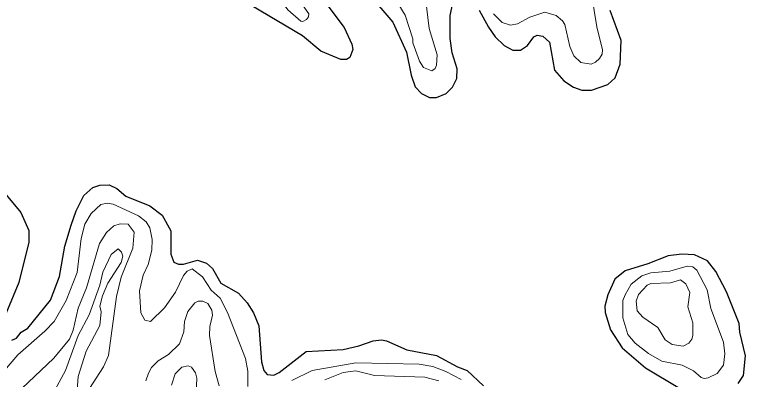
# Model space of a CAD drawing. Extents: x 577 to 602.9, y 7483.8 to 7511.6.
# Drawn here: x 585.235 to 587.055, y 7505.975 to 7506.884 of the extents above; entities that cross this region are included whole.
import ezdxf

# ---------------------------------------------------------------- set-up
doc = ezdxf.new("R2010")
doc.units = 0
doc.header["$LTSCALE"] = 0.032
doc.layers.add('1', color=7, linetype='Continuous', lineweight=25)
doc.layers.add('2', color=7, linetype='Continuous', lineweight=13)

msp = doc.modelspace()

# ---------------------------------------------------------------- linework, layer by layer
at = {"layer": '1'}
msp.add_lwpolyline([(586.0005, 7506.9261), (586.0557, 7506.8518), (586.0748, 7506.8105), (586.0772, 7506.7969), (586.07, 7506.7771), (586.0621, 7506.7723), (586.0478, 7506.7723), (585.9977, 7506.793), (585.9523, 7506.8311), (585.7631, 7506.944), (585.7377, 7506.9663), (585.7337, 7506.9774), (585.7377, 7506.9926), (585.7559, 7507.0045), (585.7758, 7507.0124), (585.8052, 7507.0172), (585.8593, 7507.0156), (585.9205, 7506.9949), (585.9627, 7506.9599), (585.9857, 7506.9353)], close=True, dxfattribs=at)
for points in [[(586.1424, 7506.9059), (586.1774, 7506.8653), (586.2108, 7506.7906), (586.2227, 7506.7333), (586.233, 7506.7039), (586.2489, 7506.6872), (586.2688, 7506.6769), (586.2863, 7506.6769), (586.3102, 7506.6872), (586.3261, 7506.7031), (586.3364, 7506.7246), (586.3372, 7506.7484), (586.3253, 7506.789), (586.3197, 7506.824), (586.3197, 7506.882), (586.3301, 7506.9281)], [(586.3921, 7506.8947), (586.4151, 7506.8526), (586.4318, 7506.8287), (586.4541, 7506.8065), (586.4764, 7506.7953), (586.4955, 7506.7953), (586.5122, 7506.8065), (586.5281, 7506.8287), (586.5368, 7506.8327), (586.5511, 7506.8303), (586.567, 7506.8152), (586.5797, 7506.7453), (586.6028, 7506.719), (586.6275, 7506.7031), (586.6481, 7506.6952), (586.672, 7506.6959), (586.7125, 7506.7095), (586.7308, 7506.7262), (586.7435, 7506.7604), (586.7459, 7506.8192), (586.7189, 7506.8939)], [(585.2279, 7506.0725), (585.2399, 7506.0773), (585.2518, 7506.0924), (585.2677, 7506.102), (585.3242, 7506.1719), (585.3472, 7506.2308), (585.3599, 7506.3071), (585.3758, 7506.3588), (585.3886, 7506.3946), (585.4077, 7506.4327), (585.4299, 7506.4526), (585.4474, 7506.459), (585.4705, 7506.4598), (585.4896, 7506.4502), (585.5118, 7506.4312), (585.5723, 7506.4073), (585.6025, 7506.3842), (585.6239, 7506.3453), (585.6239, 7506.2872), (585.6319, 7506.2666), (585.643, 7506.2618), (585.6557, 7506.2618), (585.6907, 7506.2721), (585.713, 7506.2642), (585.7281, 7506.2507), (585.7488, 7506.2149), (585.7925, 7506.1894), (585.814, 7506.1656), (585.8299, 7506.1409), (585.8434, 7506.1083), (585.8498, 7506.0185), (585.8561, 7505.997), (585.8641, 7505.9867), (585.8808, 7505.9851), (585.8943, 7505.9922), (585.9611, 7506.0439), (586.0533, 7506.0495), (586.0923, 7506.0582), (586.1281, 7506.0709), (586.1488, 7506.0733), (586.1615, 7506.0709), (586.2124, 7506.0487), (586.2863, 7506.0344), (586.338, 7506.0057), (586.3627, 7505.997), (586.4032, 7505.9588)], [(585.2144, 7506.4343), (585.251, 7506.3906), (585.2709, 7506.3461), (585.2709, 7506.3167), (585.2454, 7506.2165), (585.2136, 7506.1385)], [(587.037, 7505.9644), (587.0505, 7505.9843), (587.0553, 7506.0336), (587.0417, 7506.0924), (587.0401, 7506.1139), (587.0083, 7506.1926), (586.9821, 7506.2435), (586.9606, 7506.2705), (586.9288, 7506.2848), (586.897, 7506.2872), (586.8628, 7506.2825), (586.8127, 7506.2626), (586.7555, 7506.2451), (586.73, 7506.2244), (586.7125, 7506.1854), (586.7054, 7506.1576), (586.7062, 7506.1417), (586.7197, 7506.098), (586.7483, 7506.0534), (586.8066, 7506.0033), (586.8915, 7505.9525)]]:
    msp.add_lwpolyline(points, dxfattribs=at)
at = {"layer": '2'}
for points in [[(585.876, 7506.9902), (585.8561, 7506.9926), (585.845, 7506.9902), (585.8386, 7506.983), (585.8394, 7506.9703), (585.8609, 7506.9464), (585.8983, 7506.9202), (585.9158, 7506.8955), (585.9476, 7506.8677), (585.9531, 7506.8669), (585.9619, 7506.8717), (585.9675, 7506.878), (585.9683, 7506.886), (585.942, 7506.9234), (585.915, 7506.9751), (585.9023, 7506.9838)], [(586.8143, 7506.0391), (586.8469, 7506.0201), (586.8978, 7506.0105), (586.9264, 7505.9962), (586.9455, 7505.9795), (586.9527, 7505.9771), (586.963, 7505.9787), (586.9853, 7505.9898), (587.0012, 7506.0105), (587.0044, 7506.0383), (587.0012, 7506.0678), (586.9694, 7506.1513), (586.9598, 7506.1982), (586.9344, 7506.2467), (586.9241, 7506.2554), (586.9105, 7506.257), (586.8668, 7506.2443), (586.8199, 7506.2403), (586.7976, 7506.2324), (586.7706, 7506.2117), (586.7555, 7506.1854), (586.7499, 7506.1711), (586.7499, 7506.1282), (586.7626, 7506.0868), (586.7809, 7506.0646)], [(586.8374, 7506.1043), (586.8557, 7506.0733), (586.8732, 7506.0614), (586.9002, 7506.0574), (586.9145, 7506.0654), (586.9217, 7506.0749), (586.9248, 7506.0845), (586.9248, 7506.1155), (586.9121, 7506.1552), (586.9169, 7506.191), (586.9066, 7506.2125), (586.8938, 7506.2228), (586.8684, 7506.2157), (586.8199, 7506.2141), (586.8103, 7506.2093), (586.7889, 7506.1862), (586.7833, 7506.1695), (586.7857, 7506.1457), (586.8, 7506.1298)]]:
    msp.add_lwpolyline(points, close=True, dxfattribs=at)
for points in [[(586.1917, 7506.9083), (586.2076, 7506.8828), (586.2267, 7506.8232), (586.2267, 7506.8136), (586.2434, 7506.7675), (586.2537, 7506.7524), (586.2744, 7506.7437), (586.2823, 7506.7492), (586.2863, 7506.758), (586.2879, 7506.7834), (586.268, 7506.8494), (586.2585, 7506.9258)], [(586.4279, 7506.886), (586.4493, 7506.8645), (586.47, 7506.8574), (586.4875, 7506.8606), (586.5185, 7506.8772), (586.5559, 7506.89), (586.5837, 7506.882), (586.5996, 7506.8685), (586.6052, 7506.859), (586.6179, 7506.8041), (586.6282, 7506.781), (586.6457, 7506.7643), (586.6712, 7506.7604), (586.6823, 7506.7651), (586.6919, 7506.7747), (586.6982, 7506.785), (586.699, 7506.7961), (586.6855, 7506.8534), (586.672, 7506.9353)], [(585.8164, 7505.9572), (585.8164, 7505.9954), (585.81, 7506.0264), (585.7655, 7506.1417), (585.7472, 7506.1775), (585.7249, 7506.1974), (585.7027, 7506.23), (585.6772, 7506.2499), (585.6645, 7506.2443), (585.6557, 7506.234), (585.6359, 7506.1918), (585.6088, 7506.1528), (585.5738, 7506.1194), (585.5595, 7506.1226), (585.5492, 7506.1409), (585.546, 7506.1958), (585.5556, 7506.2347), (585.5675, 7506.261), (585.577, 7506.2968), (585.5778, 7506.323), (585.5715, 7506.3524), (585.5627, 7506.3675), (585.5436, 7506.3827), (585.4808, 7506.4113), (585.4655, 7506.4138), (585.4498, 7506.4105), (585.4259, 7506.3882), (585.41, 7506.3612), (585.4005, 7506.3262), (585.391, 7506.2411), (585.3631, 7506.1711), (585.3337, 7506.1194), (585.3106, 7506.0948), (585.2431, 7506.036), (585.2097, 7505.997)], [(585.2534, 7505.9517), (585.3329, 7506.0272), (585.3719, 7506.0749), (585.3806, 7506.0972), (585.3933, 7506.152), (585.414, 7506.2029), (585.4466, 7506.3135), (585.4641, 7506.3405), (585.4824, 7506.3572), (585.4983, 7506.3628), (585.5182, 7506.3612), (585.5325, 7506.3413), (585.5293, 7506.3015), (585.5007, 7506.2292), (585.4888, 7506.1815), (585.4689, 7506.0344), (585.4562, 7506.0057), (585.422, 7505.9517)], [(585.3838, 7505.8467), (585.3933, 7505.9819), (585.4132, 7506.0447), (585.4474, 7506.1091), (585.4506, 7506.1433), (585.4474, 7506.1568), (585.4538, 7506.1831), (585.4673, 7506.2149), (585.5007, 7506.2658), (585.5047, 7506.2817), (585.5016, 7506.2915), (585.4927, 7506.3), (585.4752, 7506.2856), (585.4546, 7506.2419), (585.4474, 7506.2093), (585.4212, 7506.1354), (585.3933, 7506.0837), (585.3615, 7505.997), (585.3353, 7505.9477)], [(585.5619, 7505.9715), (585.5683, 7505.9906), (585.5762, 7506.0041), (585.5929, 7506.0208), (585.6184, 7506.0367), (585.6462, 7506.063), (585.6565, 7506.0932), (585.6581, 7506.1187), (585.6669, 7506.1441), (585.6844, 7506.1656), (585.6923, 7506.1695), (585.7035, 7506.1695), (585.7162, 7506.164), (585.7265, 7506.1473), (585.7281, 7506.1346), (585.721, 7506.1067), (585.7202, 7506.0837), (585.7345, 7505.9946), (585.7448, 7505.9588)], [(586.3476, 7505.9747), (586.3094, 7505.9946), (586.2768, 7506.0065), (586.2426, 7506.0129), (586.0851, 7506.0161), (585.9762, 7505.997), (585.9253, 7505.9723)], [(585.6255, 7505.9604), (585.6351, 7505.9882), (585.6518, 7506.0049), (585.6677, 7506.0081), (585.6756, 7506.0049), (585.686, 7505.9914), (585.6891, 7505.9779), (585.6868, 7505.9214)], [(586.008, 7505.9739), (586.0533, 7505.9922), (586.0851, 7505.9962), (586.1313, 7505.9843), (586.2569, 7505.9803), (586.2919, 7505.9707)]]:
    msp.add_lwpolyline(points, dxfattribs=at)

doc.saveas('drawing.dxf')
